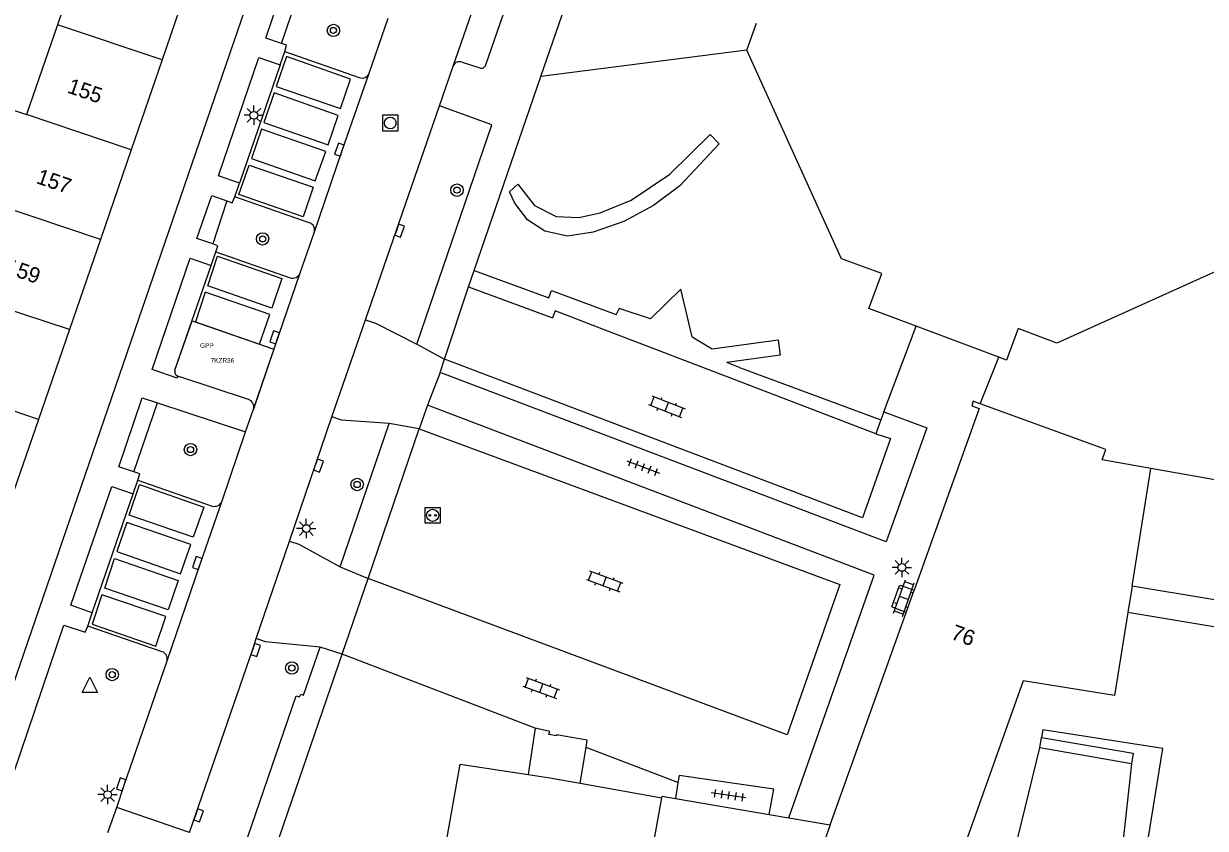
# Model space of a CAD drawing. Extents: x 131000 to 133014, y 396499 to 399001.
# Drawn here: x 131473 to 131549.3, y 397918 to 397969.9 of the extents above; entities that cross this region are included whole.
import ezdxf

# ---------------------------------------------------------------- set-up
doc = ezdxf.new("R2010")
doc.units = 0
for name, color, linetype in [('bp-anno-kenteken', 7, 'Continuous'), ('bp-grn-parkeervak', 7, 'Continuous'), ('gg-afsc-hekwerk', 7, 'Continuous'), ('gg-afsc-muur', 7, 'Continuous'), ('gg-anno-huisnummerreeks BGT', 7, 'Continuous'), ('gg-bbg-gedigitaliseerde bebouwing', 7, 'Continuous'), ('gg-bbg-hoofdgebouw', 7, 'Continuous'), ('gg-bbg-onder overbouw', 7, 'Continuous'), ('gg-bbg-pand overbouw', 7, 'Continuous'), ('gg-bbg-tussenscheiding', 7, 'Continuous'), ('gg-knt-verharding', 7, 'Continuous'), ('gg-knt-verharding nz', 7, 'Continuous'), ('gt-grn-groengrens', 7, 'Continuous'), ('gt-grn-weggrens', 7, 'Continuous'), ('gt-symb-boom', 7, 'Continuous'), ('gt-symb-klinker verharding', 7, 'Continuous'), ('gt-symb-kolk', 7, 'Continuous'), ('gt-symb-laadpunt elektrisch vervoer', 7, 'Continuous'), ('gt-symb-lichtmast', 7, 'Continuous'), ('gt-symb-rioolschacht', 7, 'Continuous'), ('gt-symb-tegel verharding', 7, 'Continuous'), ('gt-symb-waterafsluiter', 7, 'Continuous'), ('kenmerkpunt gehandicapten parkeerplaats', 7, 'Continuous')]:
    doc.layers.add(name, color=color, linetype=linetype)

# ---------------------------------------------------------------- blocks, each defined once
blk = doc.blocks.new('gt0-BOOM')
at = {"layer": 'gt-symb-boom'}
for radius in [0.4, 0.2]:
    blk.add_circle((0, 0), radius, dxfattribs=at)
blk = doc.blocks.new('gt0-KOLK')
at = {"layer": 'gt-symb-kolk'}
blk.add_lwpolyline([(0, 0), (0.375, 0), (0.375, 0.4), (-0.375, 0.4), (-0.375, 0), (0, 0)], dxfattribs=at)
blk = doc.blocks.new('gt0-RS')
at = {"layer": 'gt-symb-rioolschacht'}
blk.add_lwpolyline([(-0.5, -0.5), (0.5, -0.5), (0.5, 0.5), (-0.5, 0.5)], close=True, dxfattribs=at)
blk.add_circle((0, 0), 0.375, dxfattribs=at)
blk = doc.blocks.new('gt0-KL1')
at = {"layer": 'gt-symb-klinker verharding'}
for p, q in [((-1.15, 0.3), (1.15, 0.3)), ((-1, -0.3), (-1, 0.3)), ((-0.5, 0.3), (-0.5, 0.45)), ((0, -0.3), (0, 0.3)), ((0.5, 0.3), (0.5, 0.45)), ((1, -0.3), (1, 0.3)), ((-1.15, -0.3), (1.15, -0.3)), ((-0.5, -0.45), (-0.5, -0.3)), ((0.5, -0.45), (0.5, -0.3))]:
    blk.add_line(p, q, dxfattribs=at)
blk = doc.blocks.new('gt0-LMAST')
at = {"layer": 'gt-symb-lichtmast'}
for p, q in [((-0.182, 0.173), (-0.447, 0.438)), ((-0.005, 0.246), (-0.005, 0.621)), ((0.172, 0.173), (0.437, 0.438)), ((-0.255, -0.004), (-0.63, -0.004)), ((-0.182, -0.181), (-0.447, -0.446)), ((-0.005, -0.254), (-0.005, -0.629)), ((0.437, -0.446), (0.172, -0.181)), ((0.245, -0.004), (0.62, -0.004))]:
    blk.add_line(p, q, dxfattribs=at)
blk.add_circle((-0.005, -0.004), 0.25, dxfattribs=at)
blk = doc.blocks.new('gt0-LEV')
at = {"layer": 'gt-symb-laadpunt elektrisch vervoer'}
blk.add_lwpolyline([(-0.486, 0.501), (0.486, 0.501), (0.486, -0.499), (-0.486, -0.499)], close=True, dxfattribs=at)
for centre, radius in [((0, 0), 0.393), ((-0.186, 0), 0.0566), ((0.186, 0), 0.0566)]:
    blk.add_circle(centre, radius, dxfattribs=at)
blk = doc.blocks.new('gt0-TEG1')
at = {"layer": 'gt-symb-tegel verharding'}
for p, q in [((-1.125, 0), (1.125, 0)), ((-0.9, -0.25), (-0.9, 0.25)), ((-0.45, -0.25), (-0.45, 0.25)), ((0, -0.25), (0, 0.25)), ((0.45, -0.25), (0.45, 0.25)), ((0.9, -0.25), (0.9, 0.25))]:
    blk.add_line(p, q, dxfattribs=at)
blk = doc.blocks.new('gt0-WAFSL')
at = {"layer": 'gt-symb-waterafsluiter'}
for p, q in [((-0.5, -0.333), (0, 0.667)), ((0, 0.667), (0.5, -0.333)), ((0.5, -0.333), (-0.5, -0.333))]:
    blk.add_line(p, q, dxfattribs=at)

msp = doc.modelspace()

# ---------------------------------------------------------------- linework, layer by layer
at = {"layer": 'bp-grn-parkeervak'}
msp.add_line((131487.477, 397945.671), (131482.922, 397947.181), dxfattribs=at)
msp.add_lwpolyline([(131482.732, 397947.553), (131483.838, 397950.75), (131489.124, 397948.907), (131487.799, 397945.034)], dxfattribs=at)
for centre, radius, start, end in [((131482.999, 397947.455), 0.285, 159.84405, 254.26754), ((131487.315, 397945.189), 0.508, 342.19098, 71.44171)]:
    msp.add_arc(centre, radius, start, end, dxfattribs=at)
at = {"layer": 'gg-afsc-hekwerk'}
for p, q in [((131519.68, 397968.22), (131506.376, 397966.521)), ((131502.064, 397954.001), (131506.376, 397966.521)), ((131501.697, 397952.934), (131502.064, 397954.001)), ((131501.697, 397952.934), (131507.118, 397950.934)), ((131528.53, 397944.868), (131530.606, 397950.399)), ((131518.295, 397947.168), (131510.69, 397950.087)), ((131534.747, 397945.38), (131535.961, 397948.396)), ((131527.996, 397943.445), (131518.295, 397947.168)), ((131528.338, 397944.357), (131527.996, 397943.445)), ((131528.53, 397944.868), (131528.338, 397944.357)), ((131505.556, 397921.45), (131506.951, 397921.236))]:
    msp.add_line(p, q, dxfattribs=at)
for points in [[(131510.69, 397950.087), (131507.287, 397951.393), (131507.118, 397950.934)], [(131499.455, 397912.532), (131501.165, 397922.123), (131505.556, 397921.45)]]:
    msp.add_lwpolyline(points, dxfattribs=at)
at = {"layer": 'gg-afsc-muur'}
for p, q in [((131538.592, 397923.166), (131538.709, 397923.846)), ((131544.525, 397922.148), (131538.592, 397923.166)), ((131506.951, 397921.236), (131508.906, 397920.89)), ((131508.906, 397920.89), (131514.177, 397919.954))]:
    msp.add_line(p, q, dxfattribs=at)
msp.add_lwpolyline([(131538.709, 397923.846), (131544.638, 397922.83), (131544.525, 397922.148)], dxfattribs=at)
at = {"layer": 'gg-bbg-gedigitaliseerde bebouwing'}
for p, q in [((131477.148, 397975.685), (131475.146, 397969.868)), ((131475.146, 397969.868), (131473.149, 397964.062)), ((131470.609, 397964.92), (131473.149, 397964.062)), ((131542.859, 397942.43), (131534.747, 397945.38)), ((131542.621, 397941.764), (131542.859, 397942.43)), ((131545.774, 397941.211), (131542.621, 397941.764)), ((131571.677, 397936.664), (131545.774, 397941.211))]:
    msp.add_line(p, q, dxfattribs=at)
msp.add_lwpolyline([(131554.639, 397958.917), (131553.345, 397955.47), (131539.699, 397949.304), (131537.2, 397950.242), (131536.439, 397948.217), (131535.961, 397948.396)], dxfattribs=at)
at = {"layer": 'gg-bbg-hoofdgebouw'}
for p, q in [((131483.905, 397973.417), (131481.901, 397967.592)), ((131519.68, 397968.22), (131520.307, 397969.976)), ((131481.901, 397967.592), (131479.905, 397961.786)), ((131479.905, 397961.786), (131477.911, 397955.989)), ((131477.911, 397955.989), (131475.914, 397950.183)), ((131535.961, 397948.396), (131530.606, 397950.399)), ((131475.914, 397950.183), (131473.92, 397944.385)), ((131473.92, 397944.385), (131471.923, 397938.579)), ((131544.561, 397933.623), (131544.288, 397931.915)), ((131529.973, 397931.918), (131530.485, 397933.346)), ((131525.063, 397918.207), (131529.973, 397931.918)), ((131515.061, 397919.909), (131521.122, 397918.877)), ((131521.122, 397918.877), (131522.39, 397918.661)), ((131522.39, 397918.661), (131525.063, 397918.207))]:
    msp.add_line(p, q, dxfattribs=at)
for points in [[(131528.396, 397953.809), (131525.79, 397954.75), (131519.68, 397968.22)], [(131530.606, 397950.399), (131527.556, 397951.54), (131528.396, 397953.809)], [(131534.747, 397945.38), (131534.294, 397945.552), (131534.202, 397945.267), (131534.69, 397945.088), (131530.485, 397933.346)], [(131544.288, 397931.915), (131543.43, 397926.547), (131537.527, 397927.497), (131532.65, 397913.837), (131530.993, 397914.429)], [(131530.349, 397910.786), (131530.178, 397909.816), (131512.898, 397912.774), (131514.177, 397919.954)], [(131514.177, 397919.954), (131514.195, 397920.056), (131515.061, 397919.909)]]:
    msp.add_lwpolyline(points, dxfattribs=at)
at = {"layer": 'gg-bbg-onder overbouw'}
msp.add_lwpolyline([(131570.109, 397927.609), (131570.394, 397929.331), (131544.561, 397933.623)], dxfattribs=at)
at = {"layer": 'gg-bbg-pand overbouw'}
msp.add_line((131570.109, 397927.609), (131544.288, 397931.915), dxfattribs=at)
at = {"layer": 'gg-bbg-tussenscheiding'}
for p, q in [((131481.901, 397967.592), (131475.146, 397969.868)), ((131479.905, 397961.786), (131473.149, 397964.062)), ((131477.911, 397955.989), (131471.152, 397958.261)), ((131475.914, 397950.183), (131467.309, 397953.026)), ((131473.92, 397944.385), (131467.151, 397946.659)), ((131544.561, 397933.623), (131545.774, 397941.211))]:
    msp.add_line(p, q, dxfattribs=at)
msp.add_lwpolyline([(131525.063, 397918.207), (131524.538, 397916.741), (131530.993, 397914.429)], dxfattribs=at)
at = {"layer": 'gg-knt-verharding'}
for p, q in [((131469.679, 397919.709), (131499.702, 398007.018)), ((131502.807, 397967.274), (131510.086, 397988.348)), ((131506.376, 397966.521), (131513.605, 397987.509)), ((131495.278, 397966.748), (131496.497, 397970.294)), ((131489.524, 397967.267), (131489.828, 397968.143)), ((131489.828, 397968.143), (131494.631, 397966.455)), ((131489.524, 397967.267), (131486.898, 397959.631)), ((131499.812, 397964.628), (131500.695, 397967.196)), ((131501.278, 397967.447), (131502.428, 397967.083)), ((131495.049, 397950.821), (131499.812, 397964.628)), ((131486.59, 397958.753), (131486.898, 397959.631)), ((131491.407, 397957.082), (131486.59, 397958.753)), ((131490.811, 397953.836), (131491.73, 397956.438)), ((131485.073, 397954.322), (131485.375, 397955.2)), ((131485.375, 397955.2), (131490.175, 397953.531)), ((131482.732, 397947.553), (131485.073, 397954.322)), ((131500.149, 397948.261), (131501.697, 397952.934)), ((131492.869, 397944.551), (131495.049, 397950.821)), ((131499.87, 397947.419), (131500.149, 397948.261)), ((131487.477, 397945.671), (131482.922, 397947.181)), ((131481.612, 397945.446), (131487.281, 397943.573)), ((131487.281, 397943.573), (131487.799, 397945.034)), ((131499.048, 397945.299), (131498.509, 397943.766)), ((131490.127, 397936.52), (131492.869, 397944.551)), ((131485.774, 397939.114), (131487.281, 397943.573)), ((131493.399, 397934.863), (131496.577, 397944.11)), ((131495.212, 397934.102), (131498.509, 397943.766)), ((131480.022, 397939.581), (131480.331, 397940.468)), ((131480.331, 397940.468), (131485.128, 397938.787)), ((131477.385, 397931.884), (131480.022, 397939.581)), ((131487.974, 397930.233), (131490.127, 397936.52)), ((131493.529, 397929.216), (131495.212, 397934.102)), ((131477.093, 397931.026), (131477.385, 397931.884)), ((131481.895, 397929.381), (131477.093, 397931.026)), ((131505.994, 397924.446), (131493.529, 397929.216)), ((131505.994, 397924.446), (131505.556, 397921.45)), ((131508.906, 397920.89), (131509.291, 397923.204)), ((131515.225, 397920.941), (131509.291, 397923.204)), ((131544.525, 397922.148), (131543.199, 397910.281)), ((131515.225, 397920.941), (131515.061, 397919.909)), ((131478.404, 397917.717), (131478.974, 397919.328)), ((131483.668, 397917.707), (131478.974, 397919.328))]:
    msp.add_line(p, q, dxfattribs=at)
for points in [[(131489.618, 397968.656), (131488.594, 397969.007), (131489.841, 397972.69), (131490.861, 397972.351)], [(131489.828, 397968.143), (131489.929, 397968.547), (131489.618, 397968.656)], [(131486.898, 397959.631), (131485.54, 397960.104), (131488.158, 397967.746), (131489.524, 397967.267)], [(131498.357, 397949.241), (131503.208, 397963.411), (131499.812, 397964.628)], [(131485.179, 397955.711), (131484.154, 397956.061), (131485.108, 397958.836), (131486.083, 397958.487)], [(131486.083, 397958.487), (131486.431, 397958.367), (131486.59, 397958.753)], [(131485.375, 397955.2), (131485.511, 397955.597), (131485.179, 397955.711)], [(131482.922, 397947.181), (131482.873, 397947.045), (131481.251, 397947.613), (131483.718, 397954.795), (131485.073, 397954.322)], [(131495.049, 397950.821), (131495.68, 397950.602), (131498.357, 397949.241)], [(131528.53, 397944.868), (131531.308, 397943.847), (131528.669, 397936.475), (131499.87, 397947.419)], [(131480.076, 397940.996), (131479.113, 397941.31), (131480.623, 397945.77), (131481.612, 397945.446)], [(131522.39, 397918.661), (131527.903, 397934.333), (131499.048, 397945.299)], [(131496.577, 397944.11), (131493.5, 397944.33), (131492.869, 397944.551)], [(131480.331, 397940.468), (131480.458, 397940.866), (131480.076, 397940.996)], [(131477.385, 397931.884), (131476.01, 397932.385), (131478.658, 397940.051), (131480.022, 397939.581)], [(131490.127, 397936.52), (131490.723, 397936.321), (131493.399, 397934.863)], [(131529.973, 397931.918), (131529.124, 397932.229), (131529.035, 397932.281), (131529.53, 397933.646), (131529.635, 397933.659), (131530.485, 397933.346)], [(131470.894, 397917.438), (131475.563, 397931.086), (131476.923, 397930.634), (131477.093, 397931.026)], [(131483.668, 397917.707), (131487.757, 397929.55), (131487.974, 397930.233)], [(131492.115, 397929.675), (131488.586, 397930.027), (131487.974, 397930.233)], [(131482.217, 397911.43), (131485.449, 397910.954), (131486.038, 397913.071), (131486.664, 397915.177), (131490.554, 397926.524), (131490.783, 397926.47), (131490.871, 397926.636), (131491.038, 397926.585), (131492.115, 397929.675)], [(131486.709, 397907.596), (131487.033, 397909.247), (131488.517, 397914.612), (131493.529, 397929.216)], [(131478.974, 397919.328), (131479.445, 397920.76), (131482.22, 397928.786)], [(131509.291, 397923.204), (131509.369, 397923.676), (131507.387, 397924.024), (131507.374, 397923.948), (131506.885, 397924.036), (131506.941, 397924.237), (131505.994, 397924.446)], [(131543.199, 397910.281), (131543.833, 397910.16), (131544.337, 397913.502), (131544.971, 397913.428), (131546.547, 397923.138), (131538.786, 397924.341), (131538.709, 397923.846)], [(131543.199, 397910.281), (131535.764, 397911.545), (131538.592, 397923.166)], [(131521.122, 397918.877), (131521.414, 397920.512), (131515.298, 397921.396), (131515.225, 397920.941)]]:
    msp.add_lwpolyline(points, dxfattribs=at)
for centre, radius, start, end in [((131501.118, 397967.016), 0.46, 69.68222, 156.9046), ((131502.533, 397967.346), 0.284, 248.29623, 345.19612), ((131494.809, 397966.924), 0.501, 249.25863, 339.46905), ((131491.251, 397956.601), 0.506, 341.22965, 72.04272), ((131490.337, 397954.009), 0.505, 251.31739, 339.92361), ((131482.999, 397947.455), 0.285, 159.84405, 254.26754), ((131487.315, 397945.189), 0.508, 342.19098, 71.44171), ((131485.276, 397939.297), 0.531, 253.82913, 339.8672), ((131481.747, 397928.914), 0.49, 344.84377, 72.4446)]:
    msp.add_arc(centre, radius, start, end, dxfattribs=at)
at = {"layer": 'gg-knt-verharding nz'}
msp.add_line((131487.799, 397945.034), (131490.811, 397953.836), dxfattribs=at)
for points in [[(131500.695, 397967.196), (131502.072, 397971.142), (131508.458, 397989.718)], [(131493.417, 397964.465), (131494.079, 397966.345), (131489.942, 397967.804), (131489.277, 397965.887), (131493.417, 397964.465)], [(131491.73, 397956.438), (131493.541, 397961.742), (131495.278, 397966.748)], [(131489.141, 397965.46), (131488.477, 397963.549), (131492.619, 397962.104), (131493.275, 397964.013), (131489.141, 397965.46)], [(131491.798, 397959.79), (131492.468, 397961.688), (131488.322, 397963.12), (131487.677, 397961.221), (131491.798, 397959.79)], [(131486.866, 397958.894), (131487.532, 397960.793), (131491.66, 397959.37), (131491.004, 397957.47), (131486.866, 397958.894)], [(131484.86, 397953.001), (131485.488, 397954.918), (131489.643, 397953.469), (131488.983, 397951.558), (131484.86, 397953.001)], [(131488.191, 397949.232), (131488.85, 397951.158), (131484.692, 397952.589), (131484.052, 397950.675), (131488.191, 397949.232)], [(131527.996, 397943.445), (131528.964, 397943.143), (131527.14, 397938.026), (131500.149, 397948.261)], [(131498.509, 397943.766), (131525.68, 397933.711), (131522.271, 397924.013), (131495.212, 397934.102)], [(131480.446, 397940.172), (131484.587, 397938.725), (131483.904, 397936.774), (131479.767, 397938.188), (131480.446, 397940.172)], [(131482.22, 397928.786), (131484.357, 397935.036), (131485.774, 397939.114)], [(131483.097, 397934.419), (131483.751, 397936.313), (131479.63, 397937.719), (131478.984, 397935.85), (131483.097, 397934.419)], [(131478.197, 397933.493), (131478.833, 397935.395), (131482.944, 397933.984), (131482.296, 397932.08), (131478.197, 397933.493)], [(131482.15, 397931.648), (131478.011, 397933.049), (131477.385, 397931.154), (131481.501, 397929.747), (131482.15, 397931.648)]]:
    msp.add_lwpolyline(points, dxfattribs=at)
at = {"layer": 'gt-grn-groengrens'}
for p, q in [((131489.618, 397968.656), (131490.861, 397972.351)), ((131486.083, 397958.487), (131485.179, 397955.711)), ((131519.189, 397947.733), (131518.38, 397948.063)), ((131519.189, 397947.733), (131528.338, 397944.357)), ((131480.076, 397940.996), (131481.612, 397945.446))]:
    msp.add_line(p, q, dxfattribs=at)
for points in [[(131504.883, 397959.579), (131505.955, 397958.201), (131507.358, 397957.486), (131508.812, 397957.409), (131510.189, 397957.716), (131512.205, 397958.533), (131514.704, 397960.217), (131517.306, 397962.77), (131517.888, 397962.177), (131515.353, 397959.459), (131513.648, 397958.19), (131511.723, 397957.154), (131509.756, 397956.469), (131508.094, 397956.206), (131506.622, 397956.542), (131505.499, 397957.271), (131504.683, 397958.35), (131504.348, 397959.08), (131504.883, 397959.579)], [(131502.064, 397954.001), (131506.874, 397952.226), (131507.048, 397952.697), (131511.235, 397951.152)], [(131516.145, 397949.707), (131515.407, 397952.794), (131513.444, 397950.884), (131511.435, 397951.543), (131511.235, 397951.152)], [(131516.145, 397949.707), (131517.437, 397948.931), (131521.693, 397949.515), (131521.828, 397948.536), (131518.38, 397948.063)]]:
    msp.add_lwpolyline(points, dxfattribs=at)
at = {"layer": 'gt-grn-weggrens'}
for p, q in [((131498.357, 397949.241), (131500.149, 397948.261)), ((131499.87, 397947.419), (131499.048, 397945.299)), ((131498.509, 397943.766), (131496.577, 397944.11)), ((131493.399, 397934.863), (131495.212, 397934.102)), ((131493.529, 397929.216), (131492.115, 397929.675))]:
    msp.add_line(p, q, dxfattribs=at)

# ---------------------------------------------------------------- block references
at = {"layer": 'gt-symb-boom'}
for p in [(131492.968, 397969.496), (131500.951, 397959.185), (131488.393, 397956.038), (131483.736, 397942.435), (131494.501, 397940.179), (131478.677, 397927.902), (131490.28, 397928.329)]:
    msp.add_blockref('gt0-BOOM', p, dxfattribs=at)
at = {"layer": 'gt-symb-klinker verharding'}
for p, rotation in [((131514.503, 397945.199), -21.66303986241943), ((131510.489, 397933.921), -20.247501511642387), ((131529.822, 397932.848), 70.49642676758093), ((131506.395, 397927.032), -20.247501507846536)]:
    msp.add_blockref('gt0-KL1', p, dxfattribs=dict(at, rotation=rotation))
at = {"layer": 'gt-symb-kolk'}
for p, rotation in [((131493.541, 397961.742), 70.86837945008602), ((131497.055, 397956.632), -109.04744161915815), ((131489.363, 397949.613), 71.07252019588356), ((131491.819, 397941.469), -109.96380085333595), ((131484.357, 397935.036), 70.84286299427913), ((131487.757, 397929.55), -109.06269680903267), ((131479.445, 397920.76), 70.91941318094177), ((131484.069, 397918.88), -108.8764424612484)]:
    msp.add_blockref('gt0-KOLK', p, dxfattribs=dict(at, rotation=rotation))
at = {"layer": 'gt-symb-laadpunt elektrisch vervoer'}
msp.add_blockref('gt0-LEV', (131499.377, 397938.188), dxfattribs=at)
at = {"layer": 'gt-symb-lichtmast'}
for p in [(131487.832, 397964.021), (131491.218, 397937.337), (131529.694, 397934.826), (131478.385, 397920.156)]:
    msp.add_blockref('gt0-LMAST', p, dxfattribs=at)
at = {"layer": 'gt-symb-rioolschacht'}
msp.add_blockref('gt0-RS', (131496.64, 397963.52), dxfattribs=at)
at = {"layer": 'gt-symb-tegel verharding'}
for p, rotation in [((131512.975, 397941.305), -20.790725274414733), ((131518.492, 397920.106), 171.48906580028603)]:
    msp.add_blockref('gt0-TEG1', p, dxfattribs=dict(at, rotation=rotation))
at = {"layer": 'gt-symb-waterafsluiter'}
msp.add_blockref('gt0-WAFSL', (131477.235, 397927.081), dxfattribs=at)

# ---------------------------------------------------------------- texts
at = {"layer": 'bp-anno-kenteken'}
msp.add_text('7KZR36', height=0.3, dxfattribs=at).set_placement((131485.036, 397948.04))
at = {"layer": 'gg-anno-huisnummerreeks BGT'}
for s, rotation, p in [('155', 341, (131475.719, 397965.496)), ('157', 341, (131473.708, 397959.65)), ('159', 341, (131471.712, 397953.845)), ('76', 340.3, (131532.79, 397930.225))]:
    msp.add_text(s, height=1, rotation=rotation, dxfattribs=at).set_placement(p)
at = {"layer": 'kenmerkpunt gehandicapten parkeerplaats'}
msp.add_text('GPP', height=0.3, dxfattribs=at).set_placement((131484.353, 397949.002))

doc.saveas('drawing.dxf')
